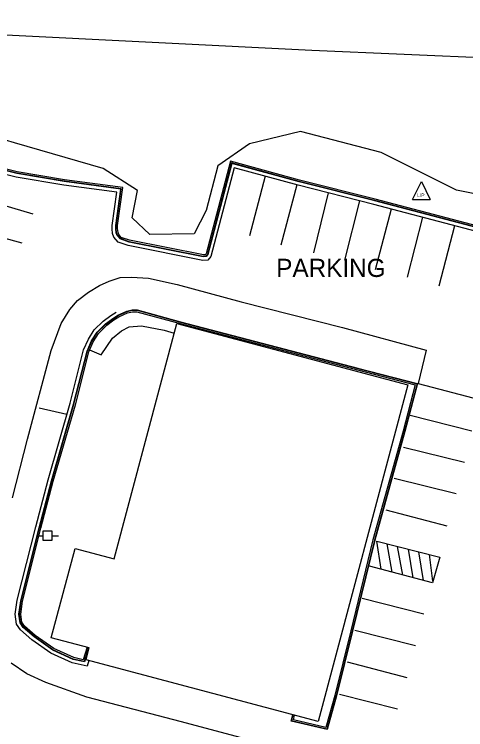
# Model space of a CAD drawing. Extents: x 1901471 to 1963503, y 756461 to 799997.
# Drawn here: x 1929358.9 to 1929483.1, y 772408.7 to 772605.7 of the extents above; entities that cross this region are included whole.
import ezdxf

# ---------------------------------------------------------------- set-up
doc = ezdxf.new("R2010")
doc.units = 0
for name, color, linetype in [('Default', 7, 'Continuous'), ('RD_EX_Bldg', 7, 'Continuous'), ('RD_EX_Conc', 7, 'Continuous'), ('RD_EX_Fence_Other', 7, 'Continuous'), ('RD_EX_Road', 7, 'Continuous'), ('RD_EX_UT', 7, 'Continuous'), ('RD_EX_VEG', 7, 'Continuous'), ('RD_HC_Cl', 7, 'Continuous')]:
    doc.layers.add(name, color=color, linetype=linetype)

# ---------------------------------------------------------------- blocks, each defined once
blk = doc.blocks.new('PP')
at = {"layer": 'RD_EX_UT'}
for p, q in [((2.49, 2.51), (-2.51, 2.51)), ((-2.51, 2.51), (-2.51, -2.49)), ((2.49, -2.49), (2.49, 2.51)), ((-5.94, -0.05), (-2.47, -0.05)), ((-2.51, -2.49), (2.49, -2.49)), ((2.42, -0.05), (6.06, -0.05))]:
    blk.add_line(p, q, dxfattribs=at)
blk = doc.blocks.new('LP')
at = {"layer": 'RD_EX_UT'}
for p, q in [((-5, -3.72), (0, 6.28)), ((0, 6.28), (5, -3.72)), ((-5, -3.72), (5, -3.72))]:
    blk.add_line(p, q, dxfattribs=at)
blk.add_text('L/P', height=2, dxfattribs=at).set_placement((-2.4, -2.44))

msp = doc.modelspace()

# ---------------------------------------------------------------- linework, layer by layer
at = {"layer": 'RD_EX_Bldg'}
msp.add_lwpolyline([(1929467.2, 772503.68), (1929442.51, 772410.99), (1929378.64, 772428), (1929379.52, 772431.3), (1929369.08, 772434.08), (1929375.63, 772458.67), (1929386.39, 772455.81), (1929403.65, 772520.61)], close=True, dxfattribs=at)
at = {"layer": 'RD_EX_Conc'}
for points in [[(1929501.76, 772543.38), (1929481.24, 772548.77), (1929458.21, 772554.85), (1929437.42, 772560.11), (1929418.36, 772565.31), (1929411.66, 772539.79), (1929411.42, 772539.51), (1929410.94, 772539.49), (1929390.65, 772543.51), (1929388.33, 772544.32), (1929387.63, 772545.09), (1929387.45, 772545.67), (1929387.35, 772546.75), (1929387.32, 772547.55), (1929388.79, 772558.04), (1929372.75, 772560.15), (1929359.71, 772562.36), (1929348.25, 772565.23)], [(1929501.66, 772542.99), (1929481.14, 772548.38), (1929458.11, 772554.46), (1929437.32, 772559.73), (1929418.65, 772564.82), (1929412.03, 772539.6), (1929411.61, 772539.11), (1929410.91, 772539.09), (1929390.55, 772543.12), (1929388.1, 772543.97), (1929387.27, 772544.88), (1929387.06, 772545.6), (1929386.95, 772546.72), (1929386.92, 772547.57), (1929388.33, 772557.7), (1929372.69, 772559.76), (1929359.62, 772561.96), (1929348.53, 772564.75)], [(1929501.64, 772542.89), (1929481.11, 772548.28), (1929458.08, 772554.36), (1929437.29, 772559.63), (1929418.72, 772564.69), (1929412.12, 772539.56), (1929411.66, 772539.01), (1929410.9, 772538.99), (1929390.52, 772543.02), (1929388.05, 772543.89), (1929387.18, 772544.83), (1929386.96, 772545.58), (1929386.85, 772546.71), (1929386.81, 772547.57), (1929388.22, 772557.61), (1929372.67, 772559.66), (1929359.6, 772561.87), (1929348.6, 772564.63)], [(1929379.34, 772431.34), (1929378.17, 772427.53), (1929375.15, 772428.2), (1929369.55, 772430.74), (1929364.41, 772434.39), (1929361.44, 772436.97), (1929360.61, 772438.23), (1929360.3, 772440.58), (1929360.77, 772444.22), (1929365.85, 772464.34), (1929369.25, 772477.26), (1929375.32, 772498.34), (1929379.04, 772512.95), (1929380.25, 772515.77), (1929381.75, 772518.12), (1929384.11, 772520.44), (1929386.07, 772521.9), (1929387.48, 772522.79), (1929389.92, 772523.88), (1929391.34, 772524.23), (1929392.69, 772524.23), (1929404.64, 772520.97), (1929453.43, 772508.22), (1929469.74, 772503.97), (1929466.3, 772490.87), (1929457.99, 772460.96), (1929451.89, 772435.91), (1929447.45, 772418.07), (1929444.89, 772408.89), (1929435.22, 772411.17), (1929435.65, 772412.81)], [(1929378.95, 772431.45), (1929377.89, 772428), (1929375.28, 772428.58), (1929369.75, 772431.09), (1929364.66, 772434.71), (1929361.74, 772437.24), (1929361, 772438.38), (1929360.71, 772440.58), (1929361.16, 772444.15), (1929366.24, 772464.24), (1929369.63, 772477.15), (1929375.71, 772498.23), (1929379.42, 772512.82), (1929380.61, 772515.58), (1929382.06, 772517.86), (1929384.37, 772520.13), (1929386.29, 772521.57), (1929387.67, 772522.44), (1929390.05, 772523.5), (1929391.39, 772523.83), (1929392.63, 772523.83), (1929404.54, 772520.59), (1929453.33, 772507.83), (1929469.25, 772503.68), (1929465.92, 772490.97), (1929457.6, 772461.06), (1929451.5, 772436), (1929447.06, 772418.18), (1929444.61, 772409.36), (1929435.71, 772411.46), (1929436.04, 772412.71)], [(1929379.44, 772431.32), (1929378.23, 772427.41), (1929375.12, 772428.11), (1929369.5, 772430.65), (1929364.35, 772434.31), (1929361.36, 772436.91), (1929360.52, 772438.2), (1929360.2, 772440.58), (1929360.67, 772444.24), (1929365.75, 772464.37), (1929369.15, 772477.28), (1929375.23, 772498.36), (1929378.94, 772512.98), (1929380.16, 772515.81), (1929381.67, 772518.18), (1929384.04, 772520.51), (1929386.01, 772521.98), (1929387.43, 772522.88)], [(1929379.64, 772513.33), (1929382.82, 772511.93), (1929385.95, 772516.52), (1929388.37, 772518.56), (1929390.55, 772519.64), (1929393.95, 772519.97), (1929400.11, 772518.8), (1929402.94, 772517.97)]]:
    msp.add_lwpolyline(points, dxfattribs=at)
at = {"layer": 'RD_EX_Fence_Other'}
msp.add_lwpolyline([(1928943.66, 772569.06), (1928948.02, 772557.46), (1929021.66, 772575.26), (1929101.78, 772589.33), (1929188.62, 772597.69), (1929310.7, 772602.42), (1929440.73, 772595.88), (1929491.61, 772593.69), (1929530.87, 772541.97), (1929519.36, 772498.05), (1929508.31, 772456.27)], dxfattribs=at)
at = {"layer": 'RD_EX_Road'}
for points in [[(1929501.39, 772541.93), (1929480.86, 772547.32), (1929457.83, 772553.39), (1929437.04, 772558.66), (1929419.43, 772563.46), (1929413.03, 772539.08), (1929412.14, 772538.03), (1929410.82, 772537.99), (1929390.26, 772542.05), (1929387.48, 772543.03), (1929386.29, 772544.33), (1929385.97, 772545.38), (1929385.86, 772546.64), (1929385.81, 772547.62), (1929387.09, 772556.75), (1929372.52, 772558.67), (1929359.4, 772560.89), (1929349.31, 772563.42)], [(1929427.92, 772561.15), (1929423.58, 772544.74)], [(1929436.65, 772558.77), (1929432.24, 772542.21)], [(1929347.2, 772555.73), (1929364.02, 772550.77)], [(1929445.28, 772556.57), (1929441.19, 772540.09)], [(1929453.91, 772554.39), (1929449.8, 772538.03)], [(1929462.64, 772552.12), (1929458.2, 772535.42)], [(1929471.27, 772549.85), (1929467.04, 772533.39)], [(1929479.99, 772547.54), (1929475.76, 772530.88)], [(1929344.86, 772547.26), (1929360.99, 772542.79)], [(1929358.43, 772472.62), (1929362.51, 772488.71), (1929369.03, 772513.15), (1929371.76, 772520.59), (1929374.22, 772524.46), (1929376.33, 772526.91), (1929379.31, 772529.24), (1929382.39, 772531.08), (1929384.98, 772532.23), (1929388.07, 772533.27), (1929391.12, 772533.35), (1929395.88, 772533.08), (1929403.76, 772531.3), (1929421.33, 772526.61), (1929449.25, 772519.52), (1929472.26, 772513.28), (1929470.04, 772504.12), (1929487.16, 772499.59)], [(1929387.43, 772522.88), (1929389.89, 772523.97), (1929391.33, 772524.33), (1929392.7, 772524.33), (1929404.66, 772521.07), (1929453.46, 772508.32), (1929469.86, 772504.04), (1929466.4, 772490.84), (1929458.08, 772460.93), (1929451.98, 772435.88), (1929447.54, 772418.05), (1929444.96, 772408.77), (1929435.1, 772411.09), (1929435.55, 772412.84)], [(1929379.4, 772427.8), (1929378.92, 772426.23), (1929374.8, 772427.16), (1929369, 772429.78), (1929363.73, 772433.53), (1929360.6, 772436.24), (1929359.55, 772437.84), (1929359.19, 772440.57), (1929359.68, 772444.43), (1929364.79, 772464.61), (1929368.19, 772477.55), (1929374.26, 772498.63), (1929377.99, 772513.31), (1929379.28, 772516.28), (1929380.89, 772518.81), (1929383.39, 772521.28), (1929385.44, 772522.81), (1929386.9, 772523.73)], [(1929365.72, 772497.4), (1929373.4, 772495.64)], [(1929467.87, 772495.36), (1929484.82, 772491.06)], [(1929466.04, 772486.52), (1929482.78, 772482.4)], [(1929463.47, 772478.03), (1929480.47, 772473.8)], [(1929461.16, 772469.3), (1929477.95, 772464.86)], [(1929459.89, 772452.91), (1929458.66, 772460.68), (1929475.99, 772456.23), (1929473.94, 772449.14), (1929456.6, 772453.79)], [(1929462.9, 772452.1), (1929461.51, 772459.94)], [(1929465.77, 772451.33), (1929464.36, 772459.21)], [(1929468.64, 772450.56), (1929467.36, 772458.44)], [(1929471.52, 772449.79), (1929470.19, 772457.71)], [(1929474.08, 772449.63), (1929473.15, 772456.95)], [(1929454.59, 772444.98), (1929471.58, 772440.69)], [(1929452.57, 772436.19), (1929469.27, 772431.97)], [(1929450.46, 772427.41), (1929466.88, 772423.12)], [(1929442.73, 772400.78), (1929404.92, 772410.88), (1929378.87, 772417.67), (1929367.62, 772421.73), (1929362.35, 772424.15), (1929358.08, 772427.09)], [(1929448.42, 772418.53), (1929464.33, 772414.47)]]:
    msp.add_lwpolyline(points, dxfattribs=at)
at = {"layer": 'RD_EX_VEG'}
msp.add_lwpolyline([(1929498.07, 772606.58), (1929509.69, 772598.32), (1929516.89, 772583.01), (1929520.15, 772571.64), (1929520.2, 772557.98), (1929516.12, 772553.13), (1929505.53, 772552.23), (1929480.62, 772557.34), (1929459.82, 772567.65), (1929437.69, 772573.5), (1929423.66, 772570.05), (1929414.9, 772564.05), (1929411.71, 772551.69), (1929408.41, 772545.26), (1929396.17, 772545.08), (1929391.3, 772549.67), (1929392.77, 772557.25), (1929383.38, 772563.32), (1929358.92, 772570.31), (1929346.53, 772574)], dxfattribs=at)
at = {"layer": 'RD_HC_Cl'}
for centre, radius, start, end in [((1933934.02, 762479.74), 11482.38, 112.01316, 122.84589), ((1933920.67, 762509.14), 11420.5, 112.014247, 122.846378), ((1933910.03, 762523.4), 11373.86, 112.013249, 123.541888)]:
    msp.add_arc(centre, radius, start, end, dxfattribs=at)

# ---------------------------------------------------------------- block references
at = {"layer": 'Default', "xscale": 0.5039370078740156, "yscale": 0.5039370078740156}
msp.add_blockref('PP', (1929368.05, 772462.18), dxfattribs=at)
at = {"layer": 'RD_EX_UT', "xscale": 0.4921259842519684, "yscale": 0.4921259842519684}
msp.add_blockref('LP', (1929470.92, 772556.62), dxfattribs=at)

# ---------------------------------------------------------------- texts
at = {"layer": 'RD_EX_Road'}
msp.add_text('PARKING', height=5, dxfattribs=at).set_placement((1929430.98, 772533.42))

doc.saveas('drawing.dxf')
